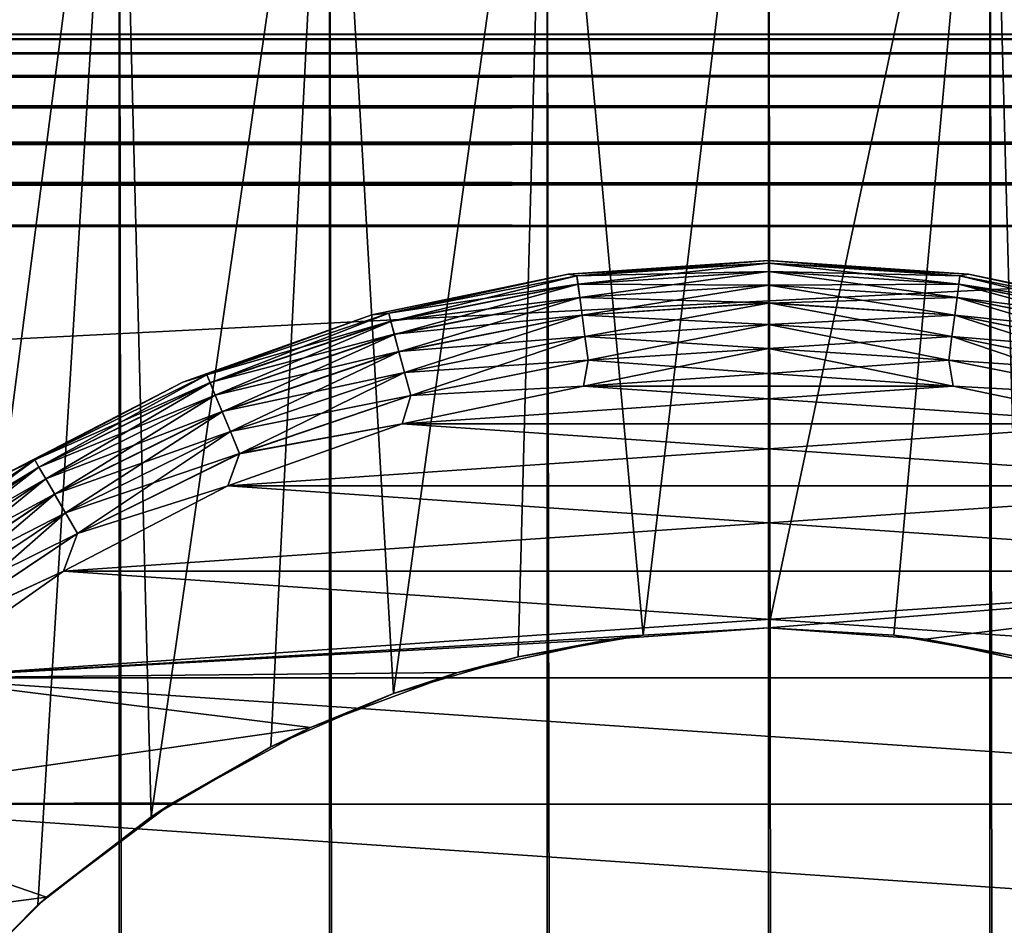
# Model space of a CAD drawing. Extents: x -265 to 265, y 0 to 1307.
# Tile 429 of 436: x 243 to 252, y 1287 to 1295. Entities that reach past the tile are written whole.
import ezdxf

# ---------------------------------------------------------------- set-up
doc = ezdxf.new("R2010")
doc.units = 0
doc.header["$LTSCALE"] = 65.185185
for name, color, linetype in [('39', 7, 'CONTINUOUS'), ('40', 7, 'CONTINUOUS'), ('45', 7, 'CONTINUOUS'), ('46', 7, 'CONTINUOUS'), ('49', 7, 'CONTINUOUS'), ('50', 7, 'CONTINUOUS'), ('53', 7, 'CONTINUOUS'), ('54', 7, 'CONTINUOUS'), ('57', 7, 'CONTINUOUS'), ('58', 7, 'CONTINUOUS'), ('61', 7, 'CONTINUOUS'), ('62', 7, 'CONTINUOUS'), ('70', 7, 'CONTINUOUS'), ('71', 7, 'CONTINUOUS'), ('75', 7, 'CONTINUOUS'), ('76', 7, 'CONTINUOUS'), ('77', 7, 'CONTINUOUS')]:
    doc.layers.add(name, color=color, linetype=linetype)

msp = doc.modelspace()

# ---------------------------------------------------------------- linework, layer by layer
at = {"layer": '39', "color": 7, "linetype": 'CONTINUOUS'}
for points in [[(242.5, 1, 12.9904), (244.2597, 1, 13.8582), (242.5, 1299, 12.9904), (242.5, 1, 12.9904)], [(242.5, 1299, 12.9904), (244.2597, 1, 13.8582), (244.2597, 1299, 13.8582), (242.5, 1299, 12.9904)], [(244.2597, 1, 13.8582), (246.1177, 1, 14.4889), (244.2597, 1299, 13.8582), (244.2597, 1, 13.8582)], [(244.2597, 1299, 13.8582), (246.1177, 1, 14.4889), (246.1177, 1299, 14.4889), (244.2597, 1299, 13.8582)], [(246.1177, 1, 14.4889), (248.0421, 1, 14.8717), (246.1177, 1299, 14.4889), (246.1177, 1, 14.4889)], [(246.1177, 1299, 14.4889), (248.0421, 1, 14.8717), (248.0421, 1299, 14.8717), (246.1177, 1299, 14.4889)], [(248.0421, 1, 14.8717), (250, 1, 15), (248.0421, 1299, 14.8717), (248.0421, 1, 14.8717)], [(248.0421, 1299, 14.8717), (250, 1, 15), (250, 1299, 15), (248.0421, 1299, 14.8717)], [(250, 1, 15), (251.9579, 1, 14.8717), (250, 1299, 15), (250, 1, 15)], [(250, 1299, 15), (251.9579, 1, 14.8717), (251.9579, 1299, 14.8717), (250, 1299, 15)], [(251.9579, 1, 14.8717), (253.8823, 1, 14.4889), (251.9579, 1299, 14.8717), (251.9579, 1, 14.8717)], [(251.9579, 1299, 14.8717), (253.8823, 1, 14.4889), (253.8823, 1299, 14.4889), (251.9579, 1299, 14.8717)]]:
    msp.add_3dface(points, dxfattribs=at)
at = {"layer": '40', "color": 7, "linetype": 'CONTINUOUS'}
for points in [[(242.5, 1299, -12.9904), (244.2597, 1299, -13.8582), (242.6263, 1286.379, -13.0625), (242.5, 1299, -12.9904)], [(242.6263, 1286.379, -13.0625), (244.2597, 1299, -13.8582), (243.5387, 1287.3016, -13.537), (242.6263, 1286.379, -13.0625)], [(243.5387, 1287.3016, -13.537), (244.2597, 1299, -13.8582), (244.5416, 1288.0789, -13.9716), (243.5387, 1287.3016, -13.537)], [(244.2597, 1299, -13.8582), (246.1177, 1299, -14.4889), (244.5416, 1288.0789, -13.9716), (244.2597, 1299, -13.8582)], [(244.5416, 1288.0789, -13.9716), (246.1177, 1299, -14.4889), (245.5991, 1288.7003, -14.3399), (244.5416, 1288.0789, -13.9716)], [(245.5991, 1288.7003, -14.3399), (246.1177, 1299, -14.4889), (246.6856, 1289.1694, -14.6292), (245.5991, 1288.7003, -14.3399)], [(246.1177, 1299, -14.4889), (248.0421, 1299, -14.8717), (246.6856, 1289.1694, -14.6292), (246.1177, 1299, -14.4889)], [(246.6856, 1289.1694, -14.6292), (248.0421, 1299, -14.8717), (247.7861, 1289.4953, -14.8357), (246.6856, 1289.1694, -14.6292)], [(247.7861, 1289.4953, -14.8357), (248.0421, 1299, -14.8717), (248.892, 1289.6868, -14.959), (247.7861, 1289.4953, -14.8357)], [(248.0421, 1299, -14.8717), (250, 1299, -15), (248.892, 1289.6868, -14.959), (248.0421, 1299, -14.8717)], [(248.892, 1289.6868, -14.959), (250, 1299, -15), (250, 1289.75, -15), (248.892, 1289.6868, -14.959)], [(250, 1299, -15), (251.9579, 1299, -14.8717), (250, 1289.75, -15), (250, 1299, -15)], [(250, 1289.75, -15), (251.9579, 1299, -14.8717), (251.108, 1289.6868, -14.959), (250, 1289.75, -15)], [(251.108, 1289.6868, -14.959), (251.9579, 1299, -14.8717), (252.2139, 1289.4953, -14.8357), (251.108, 1289.6868, -14.959)], [(251.9579, 1299, -14.8717), (253.8823, 1299, -14.4889), (252.2139, 1289.4953, -14.8357), (251.9579, 1299, -14.8717)]]:
    msp.add_3dface(points, dxfattribs=at)
at = {"layer": '45', "color": 7, "linetype": 'CONTINUOUS'}
for points in [[(247.7861, 1289.4953, -14.8357), (248.892, 1289.6868, -14.959), (248.6124, 1289.6508, -25), (247.7861, 1289.4953, -14.8357)], [(248.892, 1289.6868, -14.959), (250, 1289.75, -15), (248.6124, 1289.6508, -25), (248.892, 1289.6868, -14.959)], [(248.6124, 1289.6508, -25), (250, 1289.75, -15), (250, 1289.75, -25), (248.6124, 1289.6508, -25)], [(247.2531, 1289.3551, -25), (247.7861, 1289.4953, -14.8357), (248.6124, 1289.6508, -25), (247.2531, 1289.3551, -25)], [(246.6856, 1289.1694, -14.6292), (247.7861, 1289.4953, -14.8357), (247.2531, 1289.3551, -25), (246.6856, 1289.1694, -14.6292)], [(245.9497, 1288.8689, -25), (246.6856, 1289.1694, -14.6292), (247.2531, 1289.3551, -25), (245.9497, 1288.8689, -25)], [(245.5991, 1288.7003, -14.3399), (246.6856, 1289.1694, -14.6292), (245.9497, 1288.8689, -25), (245.5991, 1288.7003, -14.3399)], [(244.7288, 1288.2022, -25), (245.5991, 1288.7003, -14.3399), (245.9497, 1288.8689, -25), (244.7288, 1288.2022, -25)], [(244.5416, 1288.0789, -13.9716), (245.5991, 1288.7003, -14.3399), (244.7288, 1288.2022, -25), (244.5416, 1288.0789, -13.9716)], [(243.6151, 1287.3686, -25), (244.5416, 1288.0789, -13.9716), (244.7288, 1288.2022, -25), (243.6151, 1287.3686, -25)], [(243.5387, 1287.3016, -13.537), (244.5416, 1288.0789, -13.9716), (243.6151, 1287.3686, -25), (243.5387, 1287.3016, -13.537)], [(242.6314, 1286.3849, -25), (243.5387, 1287.3016, -13.537), (243.6151, 1287.3686, -25), (242.6314, 1286.3849, -25)], [(242.6263, 1286.379, -13.0625), (243.5387, 1287.3016, -13.537), (242.6314, 1286.3849, -25), (242.6263, 1286.379, -13.0625)]]:
    msp.add_3dface(points, dxfattribs=at)
at = {"layer": '46', "color": 7, "linetype": 'CONTINUOUS'}
for points in [[(250, 1289.75, -15), (251.108, 1289.6868, -14.959), (250, 1289.75, -25), (250, 1289.75, -15)], [(250, 1289.75, -25), (251.108, 1289.6868, -14.959), (251.3876, 1289.6508, -25), (250, 1289.75, -25)], [(251.108, 1289.6868, -14.959), (252.2139, 1289.4953, -14.8357), (251.3876, 1289.6508, -25), (251.108, 1289.6868, -14.959)], [(251.3876, 1289.6508, -25), (252.2139, 1289.4953, -14.8357), (252.7469, 1289.3551, -25), (251.3876, 1289.6508, -25)]]:
    msp.add_3dface(points, dxfattribs=at)
at = {"layer": '49', "color": 7, "linetype": 'CONTINUOUS'}
for points in [[(250, 1292, -25), (248.366, 1291.8882, -25), (251.634, 1291.8882, -25), (250, 1292, -25)], [(248.366, 1291.8882, -25), (246.7625, 1291.555, -25), (251.634, 1291.8882, -25), (248.366, 1291.8882, -25)], [(251.634, 1291.8882, -25), (246.7625, 1291.555, -25), (253.2375, 1291.555, -25), (251.634, 1291.8882, -25)], [(246.7625, 1291.555, -25), (245.2192, 1291.0066, -25), (253.2375, 1291.555, -25), (246.7625, 1291.555, -25)], [(253.2375, 1291.555, -25), (245.2192, 1291.0066, -25), (254.7808, 1291.0066, -25), (253.2375, 1291.555, -25)], [(245.2192, 1291.0066, -25), (243.765, 1290.2531, -25), (254.7808, 1291.0066, -25), (245.2192, 1291.0066, -25)], [(254.7808, 1291.0066, -25), (243.765, 1290.2531, -25), (256.235, 1290.2531, -25), (254.7808, 1291.0066, -25)], [(242.427, 1289.3086, -25), (250, 1289.75, -25), (256.235, 1290.2531, -25), (242.427, 1289.3086, -25)], [(243.765, 1290.2531, -25), (242.427, 1289.3086, -25), (256.235, 1290.2531, -25), (243.765, 1290.2531, -25)], [(250, 1289.75, -25), (251.3876, 1289.6508, -25), (256.235, 1290.2531, -25), (250, 1289.75, -25)], [(251.3876, 1289.6508, -25), (252.7469, 1289.3551, -25), (256.235, 1290.2531, -25), (251.3876, 1289.6508, -25)], [(248.6124, 1289.6508, -25), (250, 1289.75, -25), (242.427, 1289.3086, -25), (248.6124, 1289.6508, -25)], [(247.2531, 1289.3551, -25), (248.6124, 1289.6508, -25), (242.427, 1289.3086, -25), (247.2531, 1289.3551, -25)], [(245.9497, 1288.8689, -25), (247.2531, 1289.3551, -25), (242.427, 1289.3086, -25), (245.9497, 1288.8689, -25)], [(241.23, 1288.1907, -25), (245.9497, 1288.8689, -25), (242.427, 1289.3086, -25), (241.23, 1288.1907, -25)], [(244.7288, 1288.2022, -25), (245.9497, 1288.8689, -25), (241.23, 1288.1907, -25), (244.7288, 1288.2022, -25)], [(243.6151, 1287.3686, -25), (244.7288, 1288.2022, -25), (241.23, 1288.1907, -25), (243.6151, 1287.3686, -25)], [(240.1964, 1286.9202, -25), (243.6151, 1287.3686, -25), (241.23, 1288.1907, -25), (240.1964, 1286.9202, -25)], [(242.6314, 1286.3849, -25), (243.6151, 1287.3686, -25), (240.1964, 1286.9202, -25), (242.6314, 1286.3849, -25)]]:
    msp.add_3dface(points, dxfattribs=at)
at = {"layer": '50', "color": 7, "linetype": 'CONTINUOUS'}
for points in [[(248.366, 1291.8882, -75), (250, 1292, -75), (251.634, 1291.8882, -75), (248.366, 1291.8882, -75)], [(246.7625, 1291.555, -75), (248.366, 1291.8882, -75), (253.2375, 1291.555, -75), (246.7625, 1291.555, -75)], [(253.2375, 1291.555, -75), (248.366, 1291.8882, -75), (251.634, 1291.8882, -75), (253.2375, 1291.555, -75)], [(245.2192, 1291.0066, -75), (246.7625, 1291.555, -75), (254.7808, 1291.0066, -75), (245.2192, 1291.0066, -75)], [(254.7808, 1291.0066, -75), (246.7625, 1291.555, -75), (253.2375, 1291.555, -75), (254.7808, 1291.0066, -75)], [(243.765, 1290.2531, -75), (245.2192, 1291.0066, -75), (256.235, 1290.2531, -75), (243.765, 1290.2531, -75)], [(256.235, 1290.2531, -75), (245.2192, 1291.0066, -75), (254.7808, 1291.0066, -75), (256.235, 1290.2531, -75)], [(242.427, 1289.3086, -75), (243.765, 1290.2531, -75), (257.573, 1289.3086, -75), (242.427, 1289.3086, -75)], [(257.573, 1289.3086, -75), (243.765, 1290.2531, -75), (256.235, 1290.2531, -75), (257.573, 1289.3086, -75)], [(241.23, 1288.1907, -75), (242.427, 1289.3086, -75), (258.77, 1288.1907, -75), (241.23, 1288.1907, -75)], [(258.77, 1288.1907, -75), (242.427, 1289.3086, -75), (257.573, 1289.3086, -75), (258.77, 1288.1907, -75)], [(240.1964, 1286.9202, -75), (241.23, 1288.1907, -75), (259.8036, 1286.9202, -75), (240.1964, 1286.9202, -75)], [(259.8036, 1286.9202, -75), (241.23, 1288.1907, -75), (258.77, 1288.1907, -75), (259.8036, 1286.9202, -75)]]:
    msp.add_3dface(points, dxfattribs=at)
at = {"layer": '53', "color": 7, "linetype": 'CONTINUOUS'}
for points in [[(250, 1293, -74), (248.2298, 1292.8789, -74), (250, 1293, -26), (250, 1293, -74)], [(250, 1293, -26), (248.2298, 1292.8789, -74), (248.2298, 1292.8789, -26), (250, 1293, -26)], [(248.2298, 1292.8789, -74), (246.4926, 1292.5179, -74), (248.2298, 1292.8789, -26), (248.2298, 1292.8789, -74)], [(248.2298, 1292.8789, -26), (246.4926, 1292.5179, -74), (246.4926, 1292.5179, -26), (248.2298, 1292.8789, -26)], [(246.4926, 1292.5179, -74), (244.8208, 1291.9237, -74), (246.4926, 1292.5179, -26), (246.4926, 1292.5179, -74)], [(246.4926, 1292.5179, -26), (244.8208, 1291.9237, -74), (244.8208, 1291.9237, -26), (246.4926, 1292.5179, -26)], [(244.8208, 1291.9237, -74), (243.2454, 1291.1075, -74), (244.8208, 1291.9237, -26), (244.8208, 1291.9237, -74)], [(244.8208, 1291.9237, -26), (243.2454, 1291.1075, -74), (243.2454, 1291.1075, -26), (244.8208, 1291.9237, -26)]]:
    msp.add_3dface(points, dxfattribs=at)
at = {"layer": '54', "color": 7, "linetype": 'CONTINUOUS'}
for points in [[(250, 1293, -74), (250, 1293, -26), (251.7702, 1292.8789, -26), (250, 1293, -74)], [(251.7702, 1292.8789, -74), (250, 1293, -74), (251.7702, 1292.8789, -26), (251.7702, 1292.8789, -74)], [(253.5074, 1292.5179, -74), (251.7702, 1292.8789, -74), (253.5074, 1292.5179, -26), (253.5074, 1292.5179, -74)], [(253.5074, 1292.5179, -26), (251.7702, 1292.8789, -74), (251.7702, 1292.8789, -26), (253.5074, 1292.5179, -26)]]:
    msp.add_3dface(points, dxfattribs=at)
at = {"layer": '57', "color": 7, "linetype": 'CONTINUOUS'}
for points in [[(248.2298, 1292.8789, -74), (250, 1293, -74), (248.3064, 1292.8639, -74.2225), (248.2298, 1292.8789, -74)], [(250, 1293, -74), (250, 1292.9749, -74.2225), (248.3064, 1292.8639, -74.2225), (250, 1293, -74)], [(250, 1292.9749, -74.2225), (248.3161, 1292.7905, -74.4341), (248.3064, 1292.8639, -74.2225), (250, 1292.9749, -74.2225)], [(250, 1292.9749, -74.2225), (250, 1292.9009, -74.4341), (248.3161, 1292.7905, -74.4341), (250, 1292.9749, -74.2225)], [(246.4926, 1292.5179, -74), (248.2298, 1292.8789, -74), (246.6418, 1292.5328, -74.2225), (246.4926, 1292.5179, -74)], [(248.2298, 1292.8789, -74), (248.3064, 1292.8639, -74.2225), (246.6418, 1292.5328, -74.2225), (248.2298, 1292.8789, -74)], [(248.3064, 1292.8639, -74.2225), (246.661, 1292.4613, -74.4341), (246.6418, 1292.5328, -74.2225), (248.3064, 1292.8639, -74.2225)], [(248.3161, 1292.7905, -74.4341), (246.661, 1292.4613, -74.4341), (248.3064, 1292.8639, -74.2225), (248.3161, 1292.7905, -74.4341)], [(250, 1292.9009, -74.4341), (248.3317, 1292.6722, -74.6238), (248.3161, 1292.7905, -74.4341), (250, 1292.9009, -74.4341)], [(250, 1292.9009, -74.4341), (250, 1292.7816, -74.6238), (248.3317, 1292.6722, -74.6238), (250, 1292.9009, -74.4341)], [(248.3161, 1292.7905, -74.4341), (246.6919, 1292.346, -74.6238), (246.661, 1292.4613, -74.4341), (248.3161, 1292.7905, -74.4341)], [(248.3317, 1292.6722, -74.6238), (246.6919, 1292.346, -74.6238), (248.3161, 1292.7905, -74.4341), (248.3317, 1292.6722, -74.6238)], [(250, 1292.7816, -74.6238), (248.3524, 1292.515, -74.7823), (248.3317, 1292.6722, -74.6238), (250, 1292.7816, -74.6238)], [(250, 1292.7816, -74.6238), (250, 1292.623, -74.7823), (248.3524, 1292.515, -74.7823), (250, 1292.7816, -74.6238)], [(248.3317, 1292.6722, -74.6238), (246.7329, 1292.1928, -74.7823), (246.6919, 1292.346, -74.6238), (248.3317, 1292.6722, -74.6238)], [(248.3524, 1292.515, -74.7823), (246.7329, 1292.1928, -74.7823), (248.3317, 1292.6722, -74.6238), (248.3524, 1292.515, -74.7823)], [(250, 1292.623, -74.7823), (248.3772, 1292.3267, -74.9014), (248.3524, 1292.515, -74.7823), (250, 1292.623, -74.7823)], [(250, 1292.623, -74.7823), (250, 1292.4331, -74.9014), (248.3772, 1292.3267, -74.9014), (250, 1292.623, -74.7823)], [(244.8208, 1291.9237, -74), (246.4926, 1292.5179, -74), (245.0347, 1291.9873, -74.2225), (244.8208, 1291.9237, -74)], [(246.4926, 1292.5179, -74), (246.6418, 1292.5328, -74.2225), (245.0347, 1291.9873, -74.2225), (246.4926, 1292.5179, -74)], [(246.6418, 1292.5328, -74.2225), (245.0631, 1291.9189, -74.4341), (245.0347, 1291.9873, -74.2225), (246.6418, 1292.5328, -74.2225)], [(246.661, 1292.4613, -74.4341), (245.0631, 1291.9189, -74.4341), (246.6418, 1292.5328, -74.2225), (246.661, 1292.4613, -74.4341)], [(248.3524, 1292.515, -74.7823), (246.7821, 1292.0094, -74.9014), (246.7329, 1292.1928, -74.7823), (248.3524, 1292.515, -74.7823)], [(248.3772, 1292.3267, -74.9014), (246.7821, 1292.0094, -74.9014), (248.3524, 1292.515, -74.7823), (248.3772, 1292.3267, -74.9014)], [(246.661, 1292.4613, -74.4341), (245.1087, 1291.8086, -74.6238), (245.0631, 1291.9189, -74.4341), (246.661, 1292.4613, -74.4341)], [(246.6919, 1292.346, -74.6238), (245.1087, 1291.8086, -74.6238), (246.661, 1292.4613, -74.4341), (246.6919, 1292.346, -74.6238)], [(250, 1292.4331, -74.9014), (248.4048, 1292.1169, -74.9752), (248.3772, 1292.3267, -74.9014), (250, 1292.4331, -74.9014)], [(250, 1292.4331, -74.9014), (250, 1292.2214, -74.9752), (248.4048, 1292.1169, -74.9752), (250, 1292.4331, -74.9014)], [(246.6919, 1292.346, -74.6238), (245.1694, 1291.6621, -74.7823), (245.1087, 1291.8086, -74.6238), (246.6919, 1292.346, -74.6238)], [(246.7329, 1292.1928, -74.7823), (245.1694, 1291.6621, -74.7823), (246.6919, 1292.346, -74.6238), (246.7329, 1292.1928, -74.7823)], [(248.3772, 1292.3267, -74.9014), (246.8369, 1291.805, -74.9752), (246.7821, 1292.0094, -74.9014), (248.3772, 1292.3267, -74.9014)], [(248.4048, 1292.1169, -74.9752), (246.8369, 1291.805, -74.9752), (248.3772, 1292.3267, -74.9014), (248.4048, 1292.1169, -74.9752)], [(250, 1292, -75), (248.366, 1291.8882, -75), (250, 1292.2214, -74.9752), (250, 1292, -75)], [(250, 1292.2214, -74.9752), (248.366, 1291.8882, -75), (248.4048, 1292.1169, -74.9752), (250, 1292.2214, -74.9752)], [(246.7329, 1292.1928, -74.7823), (245.2421, 1291.4867, -74.9014), (245.1694, 1291.6621, -74.7823), (246.7329, 1292.1928, -74.7823)], [(246.7821, 1292.0094, -74.9014), (245.2421, 1291.4867, -74.9014), (246.7329, 1292.1928, -74.7823), (246.7821, 1292.0094, -74.9014)], [(248.4048, 1292.1169, -74.9752), (248.366, 1291.8882, -75), (246.8369, 1291.805, -74.9752), (248.4048, 1292.1169, -74.9752)], [(244.8208, 1291.9237, -74), (245.0347, 1291.9873, -74.2225), (243.5125, 1291.2366, -74.2225), (244.8208, 1291.9237, -74)], [(245.0347, 1291.9873, -74.2225), (243.5496, 1291.1725, -74.4341), (243.5125, 1291.2366, -74.2225), (245.0347, 1291.9873, -74.2225)], [(245.0631, 1291.9189, -74.4341), (243.5496, 1291.1725, -74.4341), (245.0347, 1291.9873, -74.2225), (245.0631, 1291.9189, -74.4341)], [(246.7821, 1292.0094, -74.9014), (245.3231, 1291.2911, -74.9752), (245.2421, 1291.4867, -74.9014), (246.7821, 1292.0094, -74.9014)], [(246.8369, 1291.805, -74.9752), (245.3231, 1291.2911, -74.9752), (246.7821, 1292.0094, -74.9014), (246.8369, 1291.805, -74.9752)], [(243.2454, 1291.1075, -74), (244.8208, 1291.9237, -74), (243.5125, 1291.2366, -74.2225), (243.2454, 1291.1075, -74)], [(245.0631, 1291.9189, -74.4341), (243.6092, 1291.0691, -74.6238), (243.5496, 1291.1725, -74.4341), (245.0631, 1291.9189, -74.4341)], [(245.1087, 1291.8086, -74.6238), (243.6092, 1291.0691, -74.6238), (245.0631, 1291.9189, -74.4341), (245.1087, 1291.8086, -74.6238)], [(248.366, 1291.8882, -75), (246.7625, 1291.555, -75), (246.8369, 1291.805, -74.9752), (248.366, 1291.8882, -75)], [(245.1087, 1291.8086, -74.6238), (243.6885, 1290.9318, -74.7823), (243.6092, 1291.0691, -74.6238), (245.1087, 1291.8086, -74.6238)], [(245.1694, 1291.6621, -74.7823), (243.6885, 1290.9318, -74.7823), (245.1087, 1291.8086, -74.6238), (245.1694, 1291.6621, -74.7823)], [(246.8369, 1291.805, -74.9752), (246.7625, 1291.555, -75), (245.3231, 1291.2911, -74.9752), (246.8369, 1291.805, -74.9752)], [(245.1694, 1291.6621, -74.7823), (243.7835, 1290.7674, -74.9014), (243.6885, 1290.9318, -74.7823), (245.1694, 1291.6621, -74.7823)], [(245.2421, 1291.4867, -74.9014), (243.7835, 1290.7674, -74.9014), (245.1694, 1291.6621, -74.7823), (245.2421, 1291.4867, -74.9014)], [(246.7625, 1291.555, -75), (245.2192, 1291.0066, -75), (245.3231, 1291.2911, -74.9752), (246.7625, 1291.555, -75)], [(245.2421, 1291.4867, -74.9014), (243.8893, 1290.5841, -74.9752), (243.7835, 1290.7674, -74.9014), (245.2421, 1291.4867, -74.9014)], [(245.3231, 1291.2911, -74.9752), (243.8893, 1290.5841, -74.9752), (245.2421, 1291.4867, -74.9014), (245.3231, 1291.2911, -74.9752)], [(245.3231, 1291.2911, -74.9752), (245.2192, 1291.0066, -75), (243.8893, 1290.5841, -74.9752), (245.3231, 1291.2911, -74.9752)], [(243.2454, 1291.1075, -74), (243.5125, 1291.2366, -74.2225), (242.1014, 1290.2937, -74.2225), (243.2454, 1291.1075, -74)], [(243.5125, 1291.2366, -74.2225), (242.1464, 1290.2349, -74.4341), (242.1014, 1290.2937, -74.2225), (243.5125, 1291.2366, -74.2225)], [(243.5496, 1291.1725, -74.4341), (242.1464, 1290.2349, -74.4341), (243.5125, 1291.2366, -74.2225), (243.5496, 1291.1725, -74.4341)], [(243.5496, 1291.1725, -74.4341), (242.2191, 1290.1403, -74.6238), (242.1464, 1290.2349, -74.4341), (243.5496, 1291.1725, -74.4341)], [(243.6092, 1291.0691, -74.6238), (242.2191, 1290.1403, -74.6238), (243.5496, 1291.1725, -74.4341), (243.6092, 1291.0691, -74.6238)], [(243.6092, 1291.0691, -74.6238), (242.3156, 1290.0145, -74.7823), (242.2191, 1290.1403, -74.6238), (243.6092, 1291.0691, -74.6238)], [(243.6885, 1290.9318, -74.7823), (242.3156, 1290.0145, -74.7823), (243.6092, 1291.0691, -74.6238), (243.6885, 1290.9318, -74.7823)], [(245.2192, 1291.0066, -75), (243.765, 1290.2531, -75), (243.8893, 1290.5841, -74.9752), (245.2192, 1291.0066, -75)], [(243.6885, 1290.9318, -74.7823), (242.4312, 1289.8638, -74.9014), (242.3156, 1290.0145, -74.7823), (243.6885, 1290.9318, -74.7823)], [(243.7835, 1290.7674, -74.9014), (242.4312, 1289.8638, -74.9014), (243.6885, 1290.9318, -74.7823), (243.7835, 1290.7674, -74.9014)], [(243.7835, 1290.7674, -74.9014), (242.5601, 1289.6959, -74.9752), (242.4312, 1289.8638, -74.9014), (243.7835, 1290.7674, -74.9014)], [(243.8893, 1290.5841, -74.9752), (242.5601, 1289.6959, -74.9752), (243.7835, 1290.7674, -74.9014), (243.8893, 1290.5841, -74.9752)], [(243.8893, 1290.5841, -74.9752), (243.765, 1290.2531, -75), (242.5601, 1289.6959, -74.9752), (243.8893, 1290.5841, -74.9752)], [(243.765, 1290.2531, -75), (242.427, 1289.3086, -75), (242.5601, 1289.6959, -74.9752), (243.765, 1290.2531, -75)]]:
    msp.add_3dface(points, dxfattribs=at)
at = {"layer": '58', "color": 7, "linetype": 'CONTINUOUS'}
for points in [[(250, 1293, -74), (251.7702, 1292.8789, -74), (250, 1292.9749, -74.2225), (250, 1293, -74)], [(251.7702, 1292.8789, -74), (251.6936, 1292.8639, -74.2225), (250, 1292.9749, -74.2225), (251.7702, 1292.8789, -74)], [(251.6936, 1292.8639, -74.2225), (250, 1292.9009, -74.4341), (250, 1292.9749, -74.2225), (251.6936, 1292.8639, -74.2225)], [(251.6839, 1292.7905, -74.4341), (250, 1292.7816, -74.6238), (250, 1292.9009, -74.4341), (251.6839, 1292.7905, -74.4341)], [(251.6839, 1292.7905, -74.4341), (250, 1292.9009, -74.4341), (251.6936, 1292.8639, -74.2225), (251.6839, 1292.7905, -74.4341)], [(253.3582, 1292.5328, -74.2225), (251.6839, 1292.7905, -74.4341), (251.6936, 1292.8639, -74.2225), (253.3582, 1292.5328, -74.2225)], [(251.7702, 1292.8789, -74), (253.3582, 1292.5328, -74.2225), (251.6936, 1292.8639, -74.2225), (251.7702, 1292.8789, -74)], [(251.7702, 1292.8789, -74), (253.5074, 1292.5179, -74), (253.3582, 1292.5328, -74.2225), (251.7702, 1292.8789, -74)], [(251.6683, 1292.6722, -74.6238), (250, 1292.7816, -74.6238), (251.6839, 1292.7905, -74.4341), (251.6683, 1292.6722, -74.6238)], [(251.6683, 1292.6722, -74.6238), (250, 1292.623, -74.7823), (250, 1292.7816, -74.6238), (251.6683, 1292.6722, -74.6238)], [(253.339, 1292.4613, -74.4341), (251.6683, 1292.6722, -74.6238), (251.6839, 1292.7905, -74.4341), (253.339, 1292.4613, -74.4341)], [(253.339, 1292.4613, -74.4341), (251.6839, 1292.7905, -74.4341), (253.3582, 1292.5328, -74.2225), (253.339, 1292.4613, -74.4341)], [(251.6476, 1292.515, -74.7823), (250, 1292.623, -74.7823), (251.6683, 1292.6722, -74.6238), (251.6476, 1292.515, -74.7823)], [(253.3081, 1292.346, -74.6238), (251.6476, 1292.515, -74.7823), (251.6683, 1292.6722, -74.6238), (253.3081, 1292.346, -74.6238)], [(253.3081, 1292.346, -74.6238), (251.6683, 1292.6722, -74.6238), (253.339, 1292.4613, -74.4341), (253.3081, 1292.346, -74.6238)], [(251.6476, 1292.515, -74.7823), (250, 1292.4331, -74.9014), (250, 1292.623, -74.7823), (251.6476, 1292.515, -74.7823)], [(251.6228, 1292.3267, -74.9014), (250, 1292.4331, -74.9014), (251.6476, 1292.515, -74.7823), (251.6228, 1292.3267, -74.9014)], [(253.2671, 1292.1928, -74.7823), (251.6228, 1292.3267, -74.9014), (251.6476, 1292.515, -74.7823), (253.2671, 1292.1928, -74.7823)], [(253.2671, 1292.1928, -74.7823), (251.6476, 1292.515, -74.7823), (253.3081, 1292.346, -74.6238), (253.2671, 1292.1928, -74.7823)], [(251.6228, 1292.3267, -74.9014), (250, 1292.2214, -74.9752), (250, 1292.4331, -74.9014), (251.6228, 1292.3267, -74.9014)], [(251.5952, 1292.1169, -74.9752), (250, 1292.2214, -74.9752), (251.6228, 1292.3267, -74.9014), (251.5952, 1292.1169, -74.9752)], [(253.2179, 1292.0094, -74.9014), (251.5952, 1292.1169, -74.9752), (251.6228, 1292.3267, -74.9014), (253.2179, 1292.0094, -74.9014)], [(253.2179, 1292.0094, -74.9014), (251.6228, 1292.3267, -74.9014), (253.2671, 1292.1928, -74.7823), (253.2179, 1292.0094, -74.9014)], [(251.5952, 1292.1169, -74.9752), (250, 1292, -75), (250, 1292.2214, -74.9752), (251.5952, 1292.1169, -74.9752)], [(251.634, 1291.8882, -75), (250, 1292, -75), (251.5952, 1292.1169, -74.9752), (251.634, 1291.8882, -75)], [(253.1631, 1291.805, -74.9752), (251.634, 1291.8882, -75), (251.5952, 1292.1169, -74.9752), (253.1631, 1291.805, -74.9752)], [(253.1631, 1291.805, -74.9752), (251.5952, 1292.1169, -74.9752), (253.2179, 1292.0094, -74.9014), (253.1631, 1291.805, -74.9752)], [(253.2375, 1291.555, -75), (251.634, 1291.8882, -75), (253.1631, 1291.805, -74.9752), (253.2375, 1291.555, -75)]]:
    msp.add_3dface(points, dxfattribs=at)
at = {"layer": '61', "color": 7, "linetype": 'CONTINUOUS'}
for points in [[(250, 1293, -26), (248.2298, 1292.8789, -26), (250, 1292.9752, -25.7786), (250, 1293, -26)], [(250, 1292.9752, -25.7786), (248.2298, 1292.8789, -26), (248.3064, 1292.8642, -25.7786), (250, 1292.9752, -25.7786)], [(250, 1292.9014, -25.5669), (250, 1292.9752, -25.7786), (248.3064, 1292.8642, -25.7786), (250, 1292.9014, -25.5669)], [(248.2298, 1292.8789, -26), (246.4926, 1292.5179, -26), (246.6418, 1292.5331, -25.7786), (248.2298, 1292.8789, -26)], [(248.2298, 1292.8789, -26), (246.6418, 1292.5331, -25.7786), (248.3064, 1292.8642, -25.7786), (248.2298, 1292.8789, -26)], [(246.6418, 1292.5331, -25.7786), (248.316, 1292.791, -25.5669), (248.3064, 1292.8642, -25.7786), (246.6418, 1292.5331, -25.7786)], [(248.316, 1292.791, -25.5669), (250, 1292.9014, -25.5669), (248.3064, 1292.8642, -25.7786), (248.316, 1292.791, -25.5669)], [(250, 1292.7823, -25.377), (250, 1292.9014, -25.5669), (248.316, 1292.791, -25.5669), (250, 1292.7823, -25.377)], [(246.6609, 1292.4618, -25.5669), (248.316, 1292.791, -25.5669), (246.6418, 1292.5331, -25.7786), (246.6609, 1292.4618, -25.5669)], [(246.6609, 1292.4618, -25.5669), (248.3316, 1292.6729, -25.377), (248.316, 1292.791, -25.5669), (246.6609, 1292.4618, -25.5669)], [(248.3316, 1292.6729, -25.377), (250, 1292.7823, -25.377), (248.316, 1292.791, -25.5669), (248.3316, 1292.6729, -25.377)], [(250, 1292.6238, -25.2184), (250, 1292.7823, -25.377), (248.3316, 1292.6729, -25.377), (250, 1292.6238, -25.2184)], [(246.6917, 1292.3467, -25.377), (248.3316, 1292.6729, -25.377), (246.6609, 1292.4618, -25.5669), (246.6917, 1292.3467, -25.377)], [(246.6917, 1292.3467, -25.377), (248.3523, 1292.5158, -25.2184), (248.3316, 1292.6729, -25.377), (246.6917, 1292.3467, -25.377)], [(248.3523, 1292.5158, -25.2184), (250, 1292.6238, -25.2184), (248.3316, 1292.6729, -25.377), (248.3523, 1292.5158, -25.2184)], [(250, 1292.4341, -25.0991), (250, 1292.6238, -25.2184), (248.3523, 1292.5158, -25.2184), (250, 1292.4341, -25.0991)], [(246.4926, 1292.5179, -26), (244.8208, 1291.9237, -26), (245.0346, 1291.9875, -25.7786), (246.4926, 1292.5179, -26)], [(246.4926, 1292.5179, -26), (245.0346, 1291.9875, -25.7786), (246.6418, 1292.5331, -25.7786), (246.4926, 1292.5179, -26)], [(245.0346, 1291.9875, -25.7786), (246.6609, 1292.4618, -25.5669), (246.6418, 1292.5331, -25.7786), (245.0346, 1291.9875, -25.7786)], [(246.7327, 1292.1937, -25.2184), (248.3523, 1292.5158, -25.2184), (246.6917, 1292.3467, -25.377), (246.7327, 1292.1937, -25.2184)], [(246.7327, 1292.1937, -25.2184), (248.377, 1292.3277, -25.0991), (248.3523, 1292.5158, -25.2184), (246.7327, 1292.1937, -25.2184)], [(248.377, 1292.3277, -25.0991), (250, 1292.4341, -25.0991), (248.3523, 1292.5158, -25.2184), (248.377, 1292.3277, -25.0991)], [(245.0629, 1291.9193, -25.5669), (246.6609, 1292.4618, -25.5669), (245.0346, 1291.9875, -25.7786), (245.0629, 1291.9193, -25.5669)], [(245.0629, 1291.9193, -25.5669), (246.6917, 1292.3467, -25.377), (246.6609, 1292.4618, -25.5669), (245.0629, 1291.9193, -25.5669)], [(250, 1292.2225, -25.0251), (250, 1292.4341, -25.0991), (248.377, 1292.3277, -25.0991), (250, 1292.2225, -25.0251)], [(245.1084, 1291.8093, -25.377), (246.6917, 1292.3467, -25.377), (245.0629, 1291.9193, -25.5669), (245.1084, 1291.8093, -25.377)], [(245.1084, 1291.8093, -25.377), (246.7327, 1292.1937, -25.2184), (246.6917, 1292.3467, -25.377), (245.1084, 1291.8093, -25.377)], [(246.7818, 1292.0104, -25.0991), (248.377, 1292.3277, -25.0991), (246.7327, 1292.1937, -25.2184), (246.7818, 1292.0104, -25.0991)], [(246.7818, 1292.0104, -25.0991), (248.4046, 1292.118, -25.0251), (248.377, 1292.3277, -25.0991), (246.7818, 1292.0104, -25.0991)], [(248.4046, 1292.118, -25.0251), (250, 1292.2225, -25.0251), (248.377, 1292.3277, -25.0991), (248.4046, 1292.118, -25.0251)], [(250, 1292, -25), (250, 1292.2225, -25.0251), (248.4046, 1292.118, -25.0251), (250, 1292, -25)], [(245.1691, 1291.6629, -25.2184), (246.7327, 1292.1937, -25.2184), (245.1084, 1291.8093, -25.377), (245.1691, 1291.6629, -25.2184)], [(245.1691, 1291.6629, -25.2184), (246.7818, 1292.0104, -25.0991), (246.7327, 1292.1937, -25.2184), (245.1691, 1291.6629, -25.2184)], [(246.8366, 1291.806, -25.0251), (248.4046, 1292.118, -25.0251), (246.7818, 1292.0104, -25.0991), (246.8366, 1291.806, -25.0251)], [(246.8366, 1291.806, -25.0251), (248.366, 1291.8882, -25), (248.4046, 1292.118, -25.0251), (246.8366, 1291.806, -25.0251)], [(248.366, 1291.8882, -25), (250, 1292, -25), (248.4046, 1292.118, -25.0251), (248.366, 1291.8882, -25)], [(244.8208, 1291.9237, -26), (243.5124, 1291.2368, -25.7786), (245.0346, 1291.9875, -25.7786), (244.8208, 1291.9237, -26)], [(243.5124, 1291.2368, -25.7786), (245.0629, 1291.9193, -25.5669), (245.0346, 1291.9875, -25.7786), (243.5124, 1291.2368, -25.7786)], [(245.2417, 1291.4876, -25.0991), (246.7818, 1292.0104, -25.0991), (245.1691, 1291.6629, -25.2184), (245.2417, 1291.4876, -25.0991)], [(245.2417, 1291.4876, -25.0991), (246.8366, 1291.806, -25.0251), (246.7818, 1292.0104, -25.0991), (245.2417, 1291.4876, -25.0991)], [(244.8208, 1291.9237, -26), (243.2454, 1291.1075, -26), (243.5124, 1291.2368, -25.7786), (244.8208, 1291.9237, -26)], [(243.5493, 1291.1729, -25.5669), (245.0629, 1291.9193, -25.5669), (243.5124, 1291.2368, -25.7786), (243.5493, 1291.1729, -25.5669)], [(243.5493, 1291.1729, -25.5669), (245.1084, 1291.8093, -25.377), (245.0629, 1291.9193, -25.5669), (243.5493, 1291.1729, -25.5669)], [(246.7625, 1291.555, -25), (248.366, 1291.8882, -25), (246.8366, 1291.806, -25.0251), (246.7625, 1291.555, -25)], [(243.6089, 1291.0698, -25.377), (245.1084, 1291.8093, -25.377), (243.5493, 1291.1729, -25.5669), (243.6089, 1291.0698, -25.377)], [(243.6089, 1291.0698, -25.377), (245.1691, 1291.6629, -25.2184), (245.1084, 1291.8093, -25.377), (243.6089, 1291.0698, -25.377)], [(245.3226, 1291.2921, -25.0251), (246.8366, 1291.806, -25.0251), (245.2417, 1291.4876, -25.0991), (245.3226, 1291.2921, -25.0251)], [(245.3226, 1291.2921, -25.0251), (246.7625, 1291.555, -25), (246.8366, 1291.806, -25.0251), (245.3226, 1291.2921, -25.0251)], [(243.6881, 1290.9326, -25.2184), (245.1691, 1291.6629, -25.2184), (243.6089, 1291.0698, -25.377), (243.6881, 1290.9326, -25.2184)], [(243.6881, 1290.9326, -25.2184), (245.2417, 1291.4876, -25.0991), (245.1691, 1291.6629, -25.2184), (243.6881, 1290.9326, -25.2184)], [(245.2192, 1291.0066, -25), (246.7625, 1291.555, -25), (245.3226, 1291.2921, -25.0251), (245.2192, 1291.0066, -25)], [(243.783, 1290.7682, -25.0991), (245.2417, 1291.4876, -25.0991), (243.6881, 1290.9326, -25.2184), (243.783, 1290.7682, -25.0991)], [(243.783, 1290.7682, -25.0991), (245.3226, 1291.2921, -25.0251), (245.2417, 1291.4876, -25.0991), (243.783, 1290.7682, -25.0991)], [(243.8887, 1290.585, -25.0251), (245.3226, 1291.2921, -25.0251), (243.783, 1290.7682, -25.0991), (243.8887, 1290.585, -25.0251)], [(243.8887, 1290.585, -25.0251), (245.2192, 1291.0066, -25), (245.3226, 1291.2921, -25.0251), (243.8887, 1290.585, -25.0251)], [(243.2454, 1291.1075, -26), (242.1012, 1290.2939, -25.7786), (243.5124, 1291.2368, -25.7786), (243.2454, 1291.1075, -26)], [(242.1012, 1290.2939, -25.7786), (243.5493, 1291.1729, -25.5669), (243.5124, 1291.2368, -25.7786), (242.1012, 1290.2939, -25.7786)], [(242.1462, 1290.2353, -25.5669), (243.5493, 1291.1729, -25.5669), (242.1012, 1290.2939, -25.7786), (242.1462, 1290.2353, -25.5669)], [(242.1462, 1290.2353, -25.5669), (243.6089, 1291.0698, -25.377), (243.5493, 1291.1729, -25.5669), (242.1462, 1290.2353, -25.5669)], [(242.2187, 1290.1408, -25.377), (243.6089, 1291.0698, -25.377), (242.1462, 1290.2353, -25.5669), (242.2187, 1290.1408, -25.377)], [(242.2187, 1290.1408, -25.377), (243.6881, 1290.9326, -25.2184), (243.6089, 1291.0698, -25.377), (242.2187, 1290.1408, -25.377)], [(243.765, 1290.2531, -25), (245.2192, 1291.0066, -25), (243.8887, 1290.585, -25.0251), (243.765, 1290.2531, -25)], [(242.3151, 1290.0152, -25.2184), (243.6881, 1290.9326, -25.2184), (242.2187, 1290.1408, -25.377), (242.3151, 1290.0152, -25.2184)], [(242.3151, 1290.0152, -25.2184), (243.783, 1290.7682, -25.0991), (243.6881, 1290.9326, -25.2184), (242.3151, 1290.0152, -25.2184)], [(242.4306, 1289.8646, -25.0991), (243.783, 1290.7682, -25.0991), (242.3151, 1290.0152, -25.2184), (242.4306, 1289.8646, -25.0991)], [(242.4306, 1289.8646, -25.0991), (243.8887, 1290.585, -25.0251), (243.783, 1290.7682, -25.0991), (242.4306, 1289.8646, -25.0991)], [(242.5594, 1289.6968, -25.0251), (243.8887, 1290.585, -25.0251), (242.4306, 1289.8646, -25.0991), (242.5594, 1289.6968, -25.0251)], [(242.5594, 1289.6968, -25.0251), (243.765, 1290.2531, -25), (243.8887, 1290.585, -25.0251), (242.5594, 1289.6968, -25.0251)], [(242.427, 1289.3086, -25), (243.765, 1290.2531, -25), (242.5594, 1289.6968, -25.0251), (242.427, 1289.3086, -25)]]:
    msp.add_3dface(points, dxfattribs=at)
at = {"layer": '62', "color": 7, "linetype": 'CONTINUOUS'}
for points in [[(251.7702, 1292.8789, -26), (250, 1293, -26), (251.6936, 1292.8642, -25.7786), (251.7702, 1292.8789, -26)], [(250, 1293, -26), (250, 1292.9752, -25.7786), (251.6936, 1292.8642, -25.7786), (250, 1293, -26)], [(250, 1292.9014, -25.5669), (251.684, 1292.791, -25.5669), (250, 1292.9752, -25.7786), (250, 1292.9014, -25.5669)], [(250, 1292.9752, -25.7786), (251.684, 1292.791, -25.5669), (251.6936, 1292.8642, -25.7786), (250, 1292.9752, -25.7786)], [(250, 1292.7823, -25.377), (251.6684, 1292.6729, -25.377), (250, 1292.9014, -25.5669), (250, 1292.7823, -25.377)], [(250, 1292.9014, -25.5669), (251.6684, 1292.6729, -25.377), (251.684, 1292.791, -25.5669), (250, 1292.9014, -25.5669)], [(251.684, 1292.791, -25.5669), (253.3391, 1292.4618, -25.5669), (251.6936, 1292.8642, -25.7786), (251.684, 1292.791, -25.5669)], [(251.7702, 1292.8789, -26), (251.6936, 1292.8642, -25.7786), (253.3582, 1292.5331, -25.7786), (251.7702, 1292.8789, -26)], [(251.6936, 1292.8642, -25.7786), (253.3391, 1292.4618, -25.5669), (253.3582, 1292.5331, -25.7786), (251.6936, 1292.8642, -25.7786)], [(253.5074, 1292.5179, -26), (251.7702, 1292.8789, -26), (253.3582, 1292.5331, -25.7786), (253.5074, 1292.5179, -26)], [(250, 1292.6238, -25.2184), (251.6477, 1292.5158, -25.2184), (250, 1292.7823, -25.377), (250, 1292.6238, -25.2184)], [(250, 1292.7823, -25.377), (251.6477, 1292.5158, -25.2184), (251.6684, 1292.6729, -25.377), (250, 1292.7823, -25.377)], [(251.6684, 1292.6729, -25.377), (253.3083, 1292.3467, -25.377), (251.684, 1292.791, -25.5669), (251.6684, 1292.6729, -25.377)], [(251.684, 1292.791, -25.5669), (253.3083, 1292.3467, -25.377), (253.3391, 1292.4618, -25.5669), (251.684, 1292.791, -25.5669)], [(251.6477, 1292.5158, -25.2184), (253.2673, 1292.1937, -25.2184), (251.6684, 1292.6729, -25.377), (251.6477, 1292.5158, -25.2184)], [(251.6684, 1292.6729, -25.377), (253.2673, 1292.1937, -25.2184), (253.3083, 1292.3467, -25.377), (251.6684, 1292.6729, -25.377)], [(250, 1292.4341, -25.0991), (251.623, 1292.3277, -25.0991), (250, 1292.6238, -25.2184), (250, 1292.4341, -25.0991)], [(250, 1292.6238, -25.2184), (251.623, 1292.3277, -25.0991), (251.6477, 1292.5158, -25.2184), (250, 1292.6238, -25.2184)], [(251.623, 1292.3277, -25.0991), (253.2182, 1292.0104, -25.0991), (251.6477, 1292.5158, -25.2184), (251.623, 1292.3277, -25.0991)], [(251.6477, 1292.5158, -25.2184), (253.2182, 1292.0104, -25.0991), (253.2673, 1292.1937, -25.2184), (251.6477, 1292.5158, -25.2184)], [(250, 1292.2225, -25.0251), (251.5954, 1292.118, -25.0251), (250, 1292.4341, -25.0991), (250, 1292.2225, -25.0251)], [(250, 1292.4341, -25.0991), (251.5954, 1292.118, -25.0251), (251.623, 1292.3277, -25.0991), (250, 1292.4341, -25.0991)], [(251.5954, 1292.118, -25.0251), (253.1634, 1291.806, -25.0251), (251.623, 1292.3277, -25.0991), (251.5954, 1292.118, -25.0251)], [(251.623, 1292.3277, -25.0991), (253.1634, 1291.806, -25.0251), (253.2182, 1292.0104, -25.0991), (251.623, 1292.3277, -25.0991)], [(250, 1292, -25), (251.634, 1291.8882, -25), (250, 1292.2225, -25.0251), (250, 1292, -25)], [(250, 1292.2225, -25.0251), (251.634, 1291.8882, -25), (251.5954, 1292.118, -25.0251), (250, 1292.2225, -25.0251)], [(251.5954, 1292.118, -25.0251), (251.634, 1291.8882, -25), (253.1634, 1291.806, -25.0251), (251.5954, 1292.118, -25.0251)], [(251.634, 1291.8882, -25), (253.2375, 1291.555, -25), (253.1634, 1291.806, -25.0251), (251.634, 1291.8882, -25)]]:
    msp.add_3dface(points, dxfattribs=at)
at = {"layer": '70', "color": 7, "linetype": 'CONTINUOUS'}
for points in [[(-263, 1294.9574, 16.3217), (-263, 1295, 16.7), (263, 1294.9578, 16.3236), (-263, 1294.9574, 16.3217)], [(263, 1294.9578, 16.3236), (-263, 1295, 16.7), (263, 1295, 16.7), (263, 1294.9578, 16.3236)], [(263, 1294.8323, 15.9638), (-263, 1294.9574, 16.3217), (263, 1294.9578, 16.3236), (263, 1294.8323, 15.9638)], [(-263, 1294.8315, 15.9621), (-263, 1294.9574, 16.3217), (263, 1294.8323, 15.9638), (-263, 1294.8315, 15.9621)], [(263, 1294.6298, 15.641), (-263, 1294.8315, 15.9621), (263, 1294.8323, 15.9638), (263, 1294.6298, 15.641)], [(-263, 1294.6286, 15.6395), (-263, 1294.8315, 15.9621), (263, 1294.6298, 15.641), (-263, 1294.6286, 15.6395)], [(263, 1294.3605, 15.3714), (-263, 1294.6286, 15.6395), (263, 1294.6298, 15.641), (263, 1294.3605, 15.3714)], [(-263, 1294.359, 15.3702), (-263, 1294.6286, 15.6395), (263, 1294.3605, 15.3714), (-263, 1294.359, 15.3702)], [(263, 1294.0379, 15.1685), (-263, 1294.359, 15.3702), (263, 1294.3605, 15.3714), (263, 1294.0379, 15.1685)], [(-263, 1294.0362, 15.1677), (-263, 1294.359, 15.3702), (263, 1294.0379, 15.1685), (-263, 1294.0362, 15.1677)], [(263, 1293.6783, 15.0426), (-263, 1294.0362, 15.1677), (263, 1294.0379, 15.1685), (263, 1293.6783, 15.0426)], [(-263, 1293.6764, 15.0422), (-263, 1294.0362, 15.1677), (263, 1293.6783, 15.0426), (-263, 1293.6764, 15.0422)], [(263, 1293.3, 15), (-263, 1293.6764, 15.0422), (263, 1293.6783, 15.0426), (263, 1293.3, 15)], [(-263, 1293.3, 15), (-263, 1293.6764, 15.0422), (263, 1293.3, 15), (-263, 1293.3, 15)]]:
    msp.add_3dface(points, dxfattribs=at)
at = {"layer": '71', "color": 7, "linetype": 'CONTINUOUS'}
for points in [[(-263, 1293.3, 15), (263, 1293.3, 15), (-263, 1266.7, 15), (-263, 1293.3, 15)], [(-263, 1266.7, 15), (263, 1293.3, 15), (263, 1266.7, 15), (-263, 1266.7, 15)]]:
    msp.add_3dface(points, dxfattribs=at)
at = {"layer": '75', "color": 7, "linetype": 'CONTINUOUS'}
for points in [[(-263, 1266.7, 25), (263, 1266.7, 25), (-263, 1293.3, 25), (-263, 1266.7, 25)], [(-263, 1293.3, 25), (263, 1266.7, 25), (263, 1293.3, 25), (-263, 1293.3, 25)]]:
    msp.add_3dface(points, dxfattribs=at)
at = {"layer": '76', "color": 7, "linetype": 'CONTINUOUS'}
for points in [[(-263, 1295, 23.3), (-263, 1294.9578, 23.6764), (263, 1295, 23.3), (-263, 1295, 23.3)], [(263, 1295, 23.3), (-263, 1294.9578, 23.6764), (263, 1294.9574, 23.6783), (263, 1295, 23.3)], [(-263, 1294.9578, 23.6764), (-263, 1294.8323, 24.0362), (263, 1294.9574, 23.6783), (-263, 1294.9578, 23.6764)], [(263, 1294.9574, 23.6783), (-263, 1294.8323, 24.0362), (263, 1294.8315, 24.0379), (263, 1294.9574, 23.6783)], [(-263, 1294.8323, 24.0362), (-263, 1294.6298, 24.359), (263, 1294.8315, 24.0379), (-263, 1294.8323, 24.0362)], [(263, 1294.8315, 24.0379), (-263, 1294.6298, 24.359), (263, 1294.6286, 24.3605), (263, 1294.8315, 24.0379)], [(-263, 1294.6298, 24.359), (-263, 1294.3605, 24.6286), (263, 1294.6286, 24.3605), (-263, 1294.6298, 24.359)], [(263, 1294.6286, 24.3605), (-263, 1294.3605, 24.6286), (263, 1294.359, 24.6298), (263, 1294.6286, 24.3605)], [(-263, 1294.3605, 24.6286), (-263, 1294.0379, 24.8315), (263, 1294.359, 24.6298), (-263, 1294.3605, 24.6286)], [(263, 1294.359, 24.6298), (-263, 1294.0379, 24.8315), (263, 1294.0362, 24.8323), (263, 1294.359, 24.6298)], [(-263, 1294.0379, 24.8315), (-263, 1293.6783, 24.9574), (263, 1294.0362, 24.8323), (-263, 1294.0379, 24.8315)], [(263, 1294.0362, 24.8323), (-263, 1293.6783, 24.9574), (263, 1293.6764, 24.9578), (263, 1294.0362, 24.8323)], [(-263, 1293.6783, 24.9574), (-263, 1293.3, 25), (263, 1293.6764, 24.9578), (-263, 1293.6783, 24.9574)], [(-263, 1293.3, 25), (263, 1293.3, 25), (263, 1293.6764, 24.9578), (-263, 1293.3, 25)]]:
    msp.add_3dface(points, dxfattribs=at)
at = {"layer": '77', "color": 7, "linetype": 'CONTINUOUS'}
for points in [[(263, 1295, 16.7), (-263, 1295, 16.7), (263, 1295, 23.3), (263, 1295, 16.7)], [(-263, 1295, 16.7), (-263, 1295, 23.3), (263, 1295, 23.3), (-263, 1295, 16.7)]]:
    msp.add_3dface(points, dxfattribs=at)

doc.saveas('drawing.dxf')
